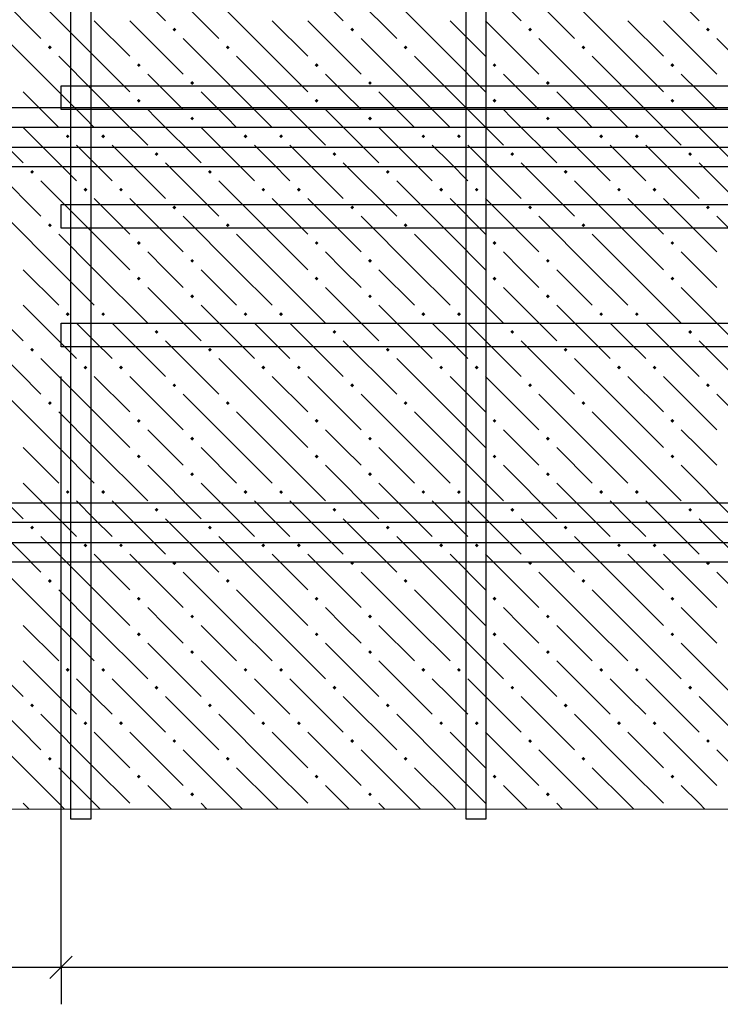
# Model space of a CAD drawing. Header units: millimetres. Extents: x 40580 to 1930067, y -240640 to 81020.
# Tile 395 of 656: x 1105446 to 1107809, y -192727 to -189405. Entities that reach past the tile are written whole.
import ezdxf

# ---------------------------------------------------------------- set-up
doc = ezdxf.new("R2010")
doc.units = ezdxf.units.MM
for name, color, linetype, lineweight in [('Standard', 7, 'Continuous', 25), ('ЖБ Перекрытие верхний уровень', 7, 'Continuous', 35), ('Примечания', 7, 'Continuous', 13), ('Ребро вкладыша арматура S1', 52, 'Continuous', 25), ('Фоновоя арматура Х1', 52, 'Continuous', 25)]:
    doc.layers.add(name, color=color, linetype=linetype, lineweight=lineweight)

msp = doc.modelspace()

# ---------------------------------------------------------------- hatches: boundary and pattern name
at = {"layer": 'ЖБ Перекрытие верхний уровень', "linetype": 'Continuous', "lineweight": -3, "transparency": 33554687}
for points in [[(1105960.9, -189438.3), (1105967.4, -189431.8), (1105973.9, -189438.3), (1105967.4, -189444.8)], [(1106560.9, -189438.3), (1106567.4, -189431.8), (1106573.9, -189438.3), (1106567.4, -189444.8)], [(1107160.9, -189438.3), (1107167.4, -189431.8), (1107173.9, -189438.3), (1107167.4, -189444.8)], [(1107760.9, -189438.3), (1107767.4, -189431.8), (1107773.9, -189438.3), (1107767.4, -189444.8)], [(1105540.9, -189498.3), (1105547.4, -189491.8), (1105553.9, -189498.3), (1105547.4, -189504.8)], [(1106140.9, -189498.3), (1106147.4, -189491.8), (1106153.9, -189498.3), (1106147.4, -189504.8)], [(1106740.9, -189498.3), (1106747.4, -189491.8), (1106753.9, -189498.3), (1106747.4, -189504.8)], [(1107340.9, -189498.3), (1107347.4, -189491.8), (1107353.9, -189498.3), (1107347.4, -189504.8)], [(1105840.9, -189558.3), (1105847.4, -189551.8), (1105853.9, -189558.3), (1105847.4, -189564.8)], [(1106440.9, -189558.3), (1106447.4, -189551.8), (1106453.9, -189558.3), (1106447.4, -189564.8)], [(1107040.9, -189558.3), (1107047.4, -189551.8), (1107053.9, -189558.3), (1107047.4, -189564.8)], [(1107640.9, -189558.3), (1107647.4, -189551.8), (1107653.9, -189558.3), (1107647.4, -189564.8)], [(1106020.9, -189618.3), (1106027.4, -189611.8), (1106033.9, -189618.3), (1106027.4, -189624.8)], [(1106620.9, -189618.3), (1106627.4, -189611.8), (1106633.9, -189618.3), (1106627.4, -189624.8)], [(1107220.9, -189618.3), (1107227.4, -189611.8), (1107233.9, -189618.3), (1107227.4, -189624.8)], [(1105840.9, -189678.3), (1105847.4, -189671.8), (1105853.9, -189678.3), (1105847.4, -189684.8)], [(1106440.9, -189678.3), (1106447.4, -189671.8), (1106453.9, -189678.3), (1106447.4, -189684.8)], [(1107040.9, -189678.3), (1107047.4, -189671.8), (1107053.9, -189678.3), (1107047.4, -189684.8)], [(1107640.9, -189678.3), (1107647.4, -189671.8), (1107653.9, -189678.3), (1107647.4, -189684.8)], [(1106020.9, -189738.3), (1106024.3, -189734.9), (1106030.5, -189734.9), (1106033.9, -189738.3), (1106027.4, -189744.8)], [(1106024.3, -189734.9), (1106027.4, -189731.8), (1106030.5, -189734.9)], [(1106620.9, -189738.3), (1106624.3, -189734.9), (1106630.5, -189734.9), (1106633.9, -189738.3), (1106627.4, -189744.8)], [(1106624.3, -189734.9), (1106627.4, -189731.8), (1106630.5, -189734.9)], [(1107220.9, -189738.3), (1107224.3, -189734.9), (1107230.5, -189734.9), (1107233.9, -189738.3), (1107227.4, -189744.8)], [(1107224.3, -189734.9), (1107227.4, -189731.8), (1107230.5, -189734.9)], [(1105600.9, -189798.3), (1105607.4, -189791.8), (1105613.9, -189798.3), (1105607.4, -189804.8)], [(1105720.9, -189798.3), (1105727.4, -189791.8), (1105733.9, -189798.3), (1105727.4, -189804.8)], [(1106200.9, -189798.3), (1106207.4, -189791.8), (1106213.9, -189798.3), (1106207.4, -189804.8)], [(1106320.9, -189798.3), (1106327.4, -189791.8), (1106333.9, -189798.3), (1106327.4, -189804.8)], [(1106800.9, -189798.3), (1106807.4, -189791.8), (1106813.9, -189798.3), (1106807.4, -189804.8)], [(1106920.9, -189798.3), (1106927.4, -189791.8), (1106933.9, -189798.3), (1106927.4, -189804.8)], [(1107400.9, -189798.3), (1107407.4, -189791.8), (1107413.9, -189798.3), (1107407.4, -189804.8)], [(1107520.9, -189798.3), (1107527.4, -189791.8), (1107533.9, -189798.3), (1107527.4, -189804.8)], [(1105900.9, -189858.3), (1105907.4, -189851.8), (1105913.9, -189858.3), (1105907.4, -189864.8)], [(1106500.9, -189858.3), (1106507.4, -189851.8), (1106513.9, -189858.3), (1106507.4, -189864.8)], [(1107100.9, -189858.3), (1107107.4, -189851.8), (1107113.9, -189858.3), (1107107.4, -189864.8)], [(1107700.9, -189858.3), (1107707.4, -189851.8), (1107713.9, -189858.3), (1107707.4, -189864.8)], [(1105480.9, -189918.3), (1105487.4, -189911.8), (1105493.9, -189918.3), (1105487.4, -189924.8)], [(1106080.9, -189918.3), (1106087.4, -189911.8), (1106093.9, -189918.3), (1106087.4, -189924.8)], [(1106680.9, -189918.3), (1106687.4, -189911.8), (1106693.9, -189918.3), (1106687.4, -189924.8)], [(1107280.9, -189918.3), (1107287.4, -189911.8), (1107293.9, -189918.3), (1107287.4, -189924.8)], [(1105660.9, -189978.3), (1105667.4, -189971.8), (1105673.9, -189978.3), (1105667.4, -189984.8)], [(1105780.9, -189978.3), (1105787.4, -189971.8), (1105793.9, -189978.3), (1105787.4, -189984.8)], [(1106260.9, -189978.3), (1106267.4, -189971.8), (1106273.9, -189978.3), (1106267.4, -189984.8)], [(1106380.9, -189978.3), (1106387.4, -189971.8), (1106393.9, -189978.3), (1106387.4, -189984.8)], [(1106860.9, -189978.3), (1106867.4, -189971.8), (1106873.9, -189978.3), (1106867.4, -189984.8)], [(1106980.9, -189978.3), (1106987.4, -189971.8), (1106993.9, -189978.3), (1106987.4, -189984.8)], [(1107460.9, -189978.3), (1107467.4, -189971.8), (1107473.9, -189978.3), (1107467.4, -189984.8)], [(1107580.9, -189978.3), (1107587.4, -189971.8), (1107593.9, -189978.3), (1107587.4, -189984.8)], [(1105960.9, -190038.3), (1105967.4, -190031.8), (1105973.9, -190038.3), (1105967.4, -190044.8)], [(1106560.9, -190038.3), (1106567.4, -190031.8), (1106573.9, -190038.3), (1106567.4, -190044.8)], [(1107160.9, -190038.3), (1107167.4, -190031.8), (1107173.9, -190038.3), (1107167.4, -190044.8)], [(1107760.9, -190038.3), (1107767.4, -190031.8), (1107773.9, -190038.3), (1107767.4, -190044.8)], [(1105540.9, -190098.3), (1105547.4, -190091.8), (1105553.9, -190098.3), (1105547.4, -190104.8)], [(1106140.9, -190098.3), (1106147.4, -190091.8), (1106153.9, -190098.3), (1106147.4, -190104.8)], [(1106740.9, -190098.3), (1106747.4, -190091.8), (1106753.9, -190098.3), (1106747.4, -190104.8)], [(1107340.9, -190098.3), (1107347.4, -190091.8), (1107353.9, -190098.3), (1107347.4, -190104.8)], [(1105840.9, -190158.3), (1105847.4, -190151.8), (1105853.9, -190158.3), (1105847.4, -190164.8)], [(1106440.9, -190158.3), (1106447.4, -190151.8), (1106453.9, -190158.3), (1106447.4, -190164.8)], [(1107040.9, -190158.3), (1107047.4, -190151.8), (1107053.9, -190158.3), (1107047.4, -190164.8)], [(1107640.9, -190158.3), (1107647.4, -190151.8), (1107653.9, -190158.3), (1107647.4, -190164.8)], [(1106020.9, -190218.3), (1106027.4, -190211.8), (1106033.9, -190218.3), (1106027.4, -190224.8)], [(1106620.9, -190218.3), (1106627.4, -190211.8), (1106633.9, -190218.3), (1106627.4, -190224.8)], [(1107220.9, -190218.3), (1107227.4, -190211.8), (1107233.9, -190218.3), (1107227.4, -190224.8)], [(1105840.9, -190278.3), (1105847.4, -190271.8), (1105853.9, -190278.3), (1105847.4, -190284.8)], [(1106440.9, -190278.3), (1106447.4, -190271.8), (1106453.9, -190278.3), (1106447.4, -190284.8)], [(1107040.9, -190278.3), (1107047.4, -190271.8), (1107053.9, -190278.3), (1107047.4, -190284.8)], [(1107640.9, -190278.3), (1107647.4, -190271.8), (1107653.9, -190278.3), (1107647.4, -190284.8)], [(1106020.9, -190338.3), (1106027.4, -190331.8), (1106033.9, -190338.3), (1106027.4, -190344.8)], [(1106620.9, -190338.3), (1106627.4, -190331.8), (1106633.9, -190338.3), (1106627.4, -190344.8)], [(1107220.9, -190338.3), (1107227.4, -190331.8), (1107233.9, -190338.3), (1107227.4, -190344.8)], [(1105600.9, -190398.3), (1105607.4, -190391.8), (1105613.9, -190398.3), (1105607.4, -190404.8)], [(1105720.9, -190398.3), (1105727.4, -190391.8), (1105733.9, -190398.3), (1105727.4, -190404.8)], [(1106200.9, -190398.3), (1106207.4, -190391.8), (1106213.9, -190398.3), (1106207.4, -190404.8)], [(1106320.9, -190398.3), (1106327.4, -190391.8), (1106333.9, -190398.3), (1106327.4, -190404.8)], [(1106800.9, -190398.3), (1106807.4, -190391.8), (1106813.9, -190398.3), (1106807.4, -190404.8)], [(1106920.9, -190398.3), (1106927.4, -190391.8), (1106933.9, -190398.3), (1106927.4, -190404.8)], [(1107400.9, -190398.3), (1107407.4, -190391.8), (1107413.9, -190398.3), (1107407.4, -190404.8)], [(1107520.9, -190398.3), (1107527.4, -190391.8), (1107533.9, -190398.3), (1107527.4, -190404.8)], [(1105900.9, -190458.3), (1105907.4, -190451.8), (1105913.9, -190458.3), (1105907.4, -190464.8)], [(1106500.9, -190458.3), (1106507.4, -190451.8), (1106513.9, -190458.3), (1106507.4, -190464.8)], [(1107100.9, -190458.3), (1107107.4, -190451.8), (1107113.9, -190458.3), (1107107.4, -190464.8)], [(1107700.9, -190458.3), (1107707.4, -190451.8), (1107713.9, -190458.3), (1107707.4, -190464.8)], [(1105480.9, -190518.3), (1105487.4, -190511.8), (1105493.9, -190518.3), (1105487.4, -190524.8)], [(1106080.9, -190518.3), (1106087.4, -190511.8), (1106093.9, -190518.3), (1106087.4, -190524.8)], [(1106680.9, -190518.3), (1106687.4, -190511.8), (1106693.9, -190518.3), (1106687.4, -190524.8)], [(1107280.9, -190518.3), (1107287.4, -190511.8), (1107293.9, -190518.3), (1107287.4, -190524.8)], [(1105660.9, -190578.3), (1105667.4, -190571.8), (1105673.9, -190578.3), (1105667.4, -190584.8)], [(1105780.9, -190578.3), (1105787.4, -190571.8), (1105793.9, -190578.3), (1105787.4, -190584.8)], [(1106260.9, -190578.3), (1106267.4, -190571.8), (1106273.9, -190578.3), (1106267.4, -190584.8)], [(1106380.9, -190578.3), (1106387.4, -190571.8), (1106393.9, -190578.3), (1106387.4, -190584.8)], [(1106860.9, -190578.3), (1106867.4, -190571.8), (1106873.9, -190578.3), (1106867.4, -190584.8)], [(1106980.9, -190578.3), (1106987.4, -190571.8), (1106993.9, -190578.3), (1106987.4, -190584.8)], [(1107460.9, -190578.3), (1107467.4, -190571.8), (1107473.9, -190578.3), (1107467.4, -190584.8)], [(1107580.9, -190578.3), (1107587.4, -190571.8), (1107593.9, -190578.3), (1107587.4, -190584.8)], [(1105960.9, -190638.3), (1105967.4, -190631.8), (1105973.9, -190638.3), (1105967.4, -190644.8)], [(1106560.9, -190638.3), (1106567.4, -190631.8), (1106573.9, -190638.3), (1106567.4, -190644.8)], [(1107160.9, -190638.3), (1107167.4, -190631.8), (1107173.9, -190638.3), (1107167.4, -190644.8)], [(1107760.9, -190638.3), (1107767.4, -190631.8), (1107773.9, -190638.3), (1107767.4, -190644.8)], [(1105540.9, -190698.3), (1105547.4, -190691.8), (1105553.9, -190698.3), (1105547.4, -190704.8)], [(1106140.9, -190698.3), (1106147.4, -190691.8), (1106153.9, -190698.3), (1106147.4, -190704.8)], [(1106740.9, -190698.3), (1106747.4, -190691.8), (1106753.9, -190698.3), (1106747.4, -190704.8)], [(1107340.9, -190698.3), (1107347.4, -190691.8), (1107353.9, -190698.3), (1107347.4, -190704.8)], [(1105840.9, -190758.3), (1105847.4, -190751.8), (1105853.9, -190758.3), (1105847.4, -190764.8)], [(1106440.9, -190758.3), (1106447.4, -190751.8), (1106453.9, -190758.3), (1106447.4, -190764.8)], [(1107040.9, -190758.3), (1107047.4, -190751.8), (1107053.9, -190758.3), (1107047.4, -190764.8)], [(1107640.9, -190758.3), (1107647.4, -190751.8), (1107653.9, -190758.3), (1107647.4, -190764.8)], [(1106020.9, -190818.3), (1106027.4, -190811.8), (1106033.9, -190818.3), (1106027.4, -190824.8)], [(1106620.9, -190818.3), (1106627.4, -190811.8), (1106633.9, -190818.3), (1106627.4, -190824.8)], [(1107220.9, -190818.3), (1107227.4, -190811.8), (1107233.9, -190818.3), (1107227.4, -190824.8)], [(1105840.9, -190878.3), (1105847.4, -190871.8), (1105853.9, -190878.3), (1105847.4, -190884.8)], [(1106440.9, -190878.3), (1106447.4, -190871.8), (1106453.9, -190878.3), (1106447.4, -190884.8)], [(1107040.9, -190878.3), (1107047.4, -190871.8), (1107053.9, -190878.3), (1107047.4, -190884.8)], [(1107640.9, -190878.3), (1107647.4, -190871.8), (1107653.9, -190878.3), (1107647.4, -190884.8)], [(1106020.9, -190938.3), (1106027.4, -190931.8), (1106033.9, -190938.3), (1106027.4, -190944.8)], [(1106620.9, -190938.3), (1106627.4, -190931.8), (1106633.9, -190938.3), (1106627.4, -190944.8)], [(1107220.9, -190938.3), (1107227.4, -190931.8), (1107233.9, -190938.3), (1107227.4, -190944.8)], [(1105600.9, -190998.3), (1105607.4, -190991.8), (1105613.9, -190998.3), (1105607.4, -191004.8)], [(1105720.9, -190998.3), (1105727.4, -190991.8), (1105733.9, -190998.3), (1105727.4, -191004.8)], [(1106200.9, -190998.3), (1106207.4, -190991.8), (1106213.9, -190998.3), (1106207.4, -191004.8)], [(1106320.9, -190998.3), (1106327.4, -190991.8), (1106333.9, -190998.3), (1106327.4, -191004.8)], [(1106800.9, -190998.3), (1106807.4, -190991.8), (1106813.9, -190998.3), (1106807.4, -191004.8)], [(1106920.9, -190998.3), (1106927.4, -190991.8), (1106933.9, -190998.3), (1106927.4, -191004.8)], [(1107400.9, -190998.3), (1107407.4, -190991.8), (1107413.9, -190998.3), (1107407.4, -191004.8)], [(1107520.9, -190998.3), (1107527.4, -190991.8), (1107533.9, -190998.3), (1107527.4, -191004.8)], [(1105900.9, -191058.3), (1105907.4, -191051.8), (1105913.9, -191058.3), (1105907.4, -191064.8)], [(1106500.9, -191058.3), (1106507.4, -191051.8), (1106513.9, -191058.3), (1106507.4, -191064.8)], [(1107100.9, -191058.3), (1107107.4, -191051.8), (1107113.9, -191058.3), (1107107.4, -191064.8)], [(1107700.9, -191058.3), (1107707.4, -191051.8), (1107713.9, -191058.3), (1107707.4, -191064.8)], [(1105480.9, -191118.3), (1105487.4, -191111.8), (1105493.9, -191118.3), (1105487.4, -191124.8)], [(1106080.9, -191118.3), (1106087.4, -191111.8), (1106093.9, -191118.3), (1106087.4, -191124.8)], [(1106680.9, -191118.3), (1106687.4, -191111.8), (1106693.9, -191118.3), (1106687.4, -191124.8)], [(1107280.9, -191118.3), (1107287.4, -191111.8), (1107293.9, -191118.3), (1107287.4, -191124.8)], [(1105660.9, -191178.3), (1105667.4, -191171.8), (1105673.9, -191178.3), (1105667.4, -191184.8)], [(1105780.9, -191178.3), (1105787.4, -191171.8), (1105793.9, -191178.3), (1105787.4, -191184.8)], [(1106260.9, -191178.3), (1106267.4, -191171.8), (1106273.9, -191178.3), (1106267.4, -191184.8)], [(1106380.9, -191178.3), (1106387.4, -191171.8), (1106393.9, -191178.3), (1106387.4, -191184.8)], [(1106860.9, -191178.3), (1106867.4, -191171.8), (1106873.9, -191178.3), (1106867.4, -191184.8)], [(1106980.9, -191178.3), (1106987.4, -191171.8), (1106993.9, -191178.3), (1106987.4, -191184.8)], [(1107460.9, -191178.3), (1107467.4, -191171.8), (1107473.9, -191178.3), (1107467.4, -191184.8)], [(1107580.9, -191178.3), (1107587.4, -191171.8), (1107593.9, -191178.3), (1107587.4, -191184.8)], [(1105960.9, -191238.3), (1105967.4, -191231.8), (1105973.9, -191238.3), (1105967.4, -191244.8)], [(1106560.9, -191238.3), (1106567.4, -191231.8), (1106573.9, -191238.3), (1106567.4, -191244.8)], [(1107160.9, -191238.3), (1107167.4, -191231.8), (1107173.9, -191238.3), (1107167.4, -191244.8)], [(1107760.9, -191238.3), (1107767.4, -191231.8), (1107773.9, -191238.3), (1107767.4, -191244.8)], [(1105540.9, -191298.3), (1105547.4, -191291.8), (1105553.9, -191298.3), (1105547.4, -191304.8)], [(1106140.9, -191298.3), (1106147.4, -191291.8), (1106153.9, -191298.3), (1106147.4, -191304.8)], [(1106740.9, -191298.3), (1106747.4, -191291.8), (1106753.9, -191298.3), (1106747.4, -191304.8)], [(1107340.9, -191298.3), (1107347.4, -191291.8), (1107353.9, -191298.3), (1107347.4, -191304.8)], [(1105840.9, -191358.3), (1105847.4, -191351.8), (1105853.9, -191358.3), (1105847.4, -191364.8)], [(1106440.9, -191358.3), (1106447.4, -191351.8), (1106453.9, -191358.3), (1106447.4, -191364.8)], [(1107040.9, -191358.3), (1107047.4, -191351.8), (1107053.9, -191358.3), (1107047.4, -191364.8)], [(1107640.9, -191358.3), (1107647.4, -191351.8), (1107653.9, -191358.3), (1107647.4, -191364.8)], [(1106020.9, -191418.3), (1106027.4, -191411.8), (1106033.9, -191418.3), (1106027.4, -191424.8)], [(1106620.9, -191418.3), (1106627.4, -191411.8), (1106633.9, -191418.3), (1106627.4, -191424.8)], [(1107220.9, -191418.3), (1107227.4, -191411.8), (1107233.9, -191418.3), (1107227.4, -191424.8)], [(1105840.9, -191478.3), (1105847.4, -191471.8), (1105853.9, -191478.3), (1105847.4, -191484.8)], [(1106440.9, -191478.3), (1106447.4, -191471.8), (1106453.9, -191478.3), (1106447.4, -191484.8)], [(1107040.9, -191478.3), (1107047.4, -191471.8), (1107053.9, -191478.3), (1107047.4, -191484.8)], [(1107640.9, -191478.3), (1107647.4, -191471.8), (1107653.9, -191478.3), (1107647.4, -191484.8)], [(1106020.9, -191538.3), (1106027.4, -191531.8), (1106033.9, -191538.3), (1106027.4, -191544.8)], [(1106620.9, -191538.3), (1106627.4, -191531.8), (1106633.9, -191538.3), (1106627.4, -191544.8)], [(1107220.9, -191538.3), (1107227.4, -191531.8), (1107233.9, -191538.3), (1107227.4, -191544.8)], [(1105600.9, -191598.3), (1105607.4, -191591.8), (1105613.9, -191598.3), (1105607.4, -191604.8)], [(1105720.9, -191598.3), (1105727.4, -191591.8), (1105733.9, -191598.3), (1105727.4, -191604.8)], [(1106200.9, -191598.3), (1106207.4, -191591.8), (1106213.9, -191598.3), (1106207.4, -191604.8)], [(1106320.9, -191598.3), (1106327.4, -191591.8), (1106333.9, -191598.3), (1106327.4, -191604.8)], [(1106800.9, -191598.3), (1106807.4, -191591.8), (1106813.9, -191598.3), (1106807.4, -191604.8)], [(1106920.9, -191598.3), (1106927.4, -191591.8), (1106933.9, -191598.3), (1106927.4, -191604.8)], [(1107400.9, -191598.3), (1107407.4, -191591.8), (1107413.9, -191598.3), (1107407.4, -191604.8)], [(1107520.9, -191598.3), (1107527.4, -191591.8), (1107533.9, -191598.3), (1107527.4, -191604.8)], [(1105900.9, -191658.3), (1105907.4, -191651.8), (1105913.9, -191658.3), (1105907.4, -191664.8)], [(1106500.9, -191658.3), (1106507.4, -191651.8), (1106513.9, -191658.3), (1106507.4, -191664.8)], [(1107100.9, -191658.3), (1107107.4, -191651.8), (1107113.9, -191658.3), (1107107.4, -191664.8)], [(1107700.9, -191658.3), (1107707.4, -191651.8), (1107713.9, -191658.3), (1107707.4, -191664.8)], [(1105480.9, -191718.3), (1105487.4, -191711.8), (1105493.9, -191718.3), (1105487.4, -191724.8)], [(1106080.9, -191718.3), (1106087.4, -191711.8), (1106093.9, -191718.3), (1106087.4, -191724.8)], [(1106680.9, -191718.3), (1106687.4, -191711.8), (1106693.9, -191718.3), (1106687.4, -191724.8)], [(1107280.9, -191718.3), (1107287.4, -191711.8), (1107293.9, -191718.3), (1107287.4, -191724.8)], [(1105660.9, -191778.3), (1105667.4, -191771.8), (1105673.9, -191778.3), (1105667.4, -191784.8)], [(1105780.9, -191778.3), (1105787.4, -191771.8), (1105793.9, -191778.3), (1105787.4, -191784.8)], [(1106260.9, -191778.3), (1106267.4, -191771.8), (1106273.9, -191778.3), (1106267.4, -191784.8)], [(1106380.9, -191778.3), (1106387.4, -191771.8), (1106393.9, -191778.3), (1106387.4, -191784.8)], [(1106860.9, -191778.3), (1106867.4, -191771.8), (1106873.9, -191778.3), (1106867.4, -191784.8)], [(1106980.9, -191778.3), (1106987.4, -191771.8), (1106993.9, -191778.3), (1106987.4, -191784.8)], [(1107460.9, -191778.3), (1107467.4, -191771.8), (1107473.9, -191778.3), (1107467.4, -191784.8)], [(1107580.9, -191778.3), (1107587.4, -191771.8), (1107593.9, -191778.3), (1107587.4, -191784.8)], [(1105960.9, -191838.3), (1105967.4, -191831.8), (1105973.9, -191838.3), (1105967.4, -191844.8)], [(1106560.9, -191838.3), (1106567.4, -191831.8), (1106573.9, -191838.3), (1106567.4, -191844.8)], [(1107160.9, -191838.3), (1107167.4, -191831.8), (1107173.9, -191838.3), (1107167.4, -191844.8)], [(1107760.9, -191838.3), (1107767.4, -191831.8), (1107773.9, -191838.3), (1107767.4, -191844.8)], [(1105540.9, -191898.3), (1105547.4, -191891.8), (1105553.9, -191898.3), (1105547.4, -191904.8)], [(1106140.9, -191898.3), (1106147.4, -191891.8), (1106153.9, -191898.3), (1106147.4, -191904.8)], [(1106740.9, -191898.3), (1106747.4, -191891.8), (1106753.9, -191898.3), (1106747.4, -191904.8)], [(1107340.9, -191898.3), (1107347.4, -191891.8), (1107353.9, -191898.3), (1107347.4, -191904.8)], [(1105840.9, -191958.3), (1105847.4, -191951.8), (1105853.9, -191958.3), (1105847.4, -191964.8)], [(1106440.9, -191958.3), (1106447.4, -191951.8), (1106453.9, -191958.3), (1106447.4, -191964.8)], [(1107040.9, -191958.3), (1107047.4, -191951.8), (1107053.9, -191958.3), (1107047.4, -191964.8)], [(1107640.9, -191958.3), (1107647.4, -191951.8), (1107653.9, -191958.3), (1107647.4, -191964.8)], [(1106020.9, -192018.3), (1106027.4, -192011.8), (1106033.9, -192018.3), (1106027.4, -192024.8)], [(1106620.9, -192018.3), (1106627.4, -192011.8), (1106633.9, -192018.3), (1106627.4, -192024.8)], [(1107220.9, -192018.3), (1107227.4, -192011.8), (1107233.9, -192018.3), (1107227.4, -192024.8)]]:
    msp.add_hatch(color=7, dxfattribs=at).paths.add_polyline_path(points, flags=16)

# ---------------------------------------------------------------- linework, layer by layer
at = {"color": 38, "linetype": 'Continuous', "lineweight": 25, "true_color": 0x5f1e0f, "transparency": 33554687}
for points in [[(1102518.4, -189701.6), (1109785.1, -189701.6), (1109785.1, -189768.2), (1102518.4, -189768.2), (1102518.4, -189701.6)], [(1111451.8, -189901.6), (1104185.1, -189901.6), (1104185.1, -189834.9), (1111451.8, -189834.9), (1111451.8, -189901.6)], [(1102518.4, -191034.9), (1109785.1, -191034.9), (1109785.1, -191101.6), (1102518.4, -191101.6), (1102518.4, -191034.9)], [(1111451.8, -191234.9), (1104185.1, -191234.9), (1104185.1, -191168.2), (1111451.8, -191168.2), (1111451.8, -191234.9)]]:
    msp.add_lwpolyline(points, dxfattribs=at)
at = {"layer": 'Standard', "color": 251, "linetype": 'Continuous', "lineweight": -3, "true_color": 0x656565, "transparency": 33554687}
for q in [(1105585.1, -192476.6), (1105585.1, -192726.6)]:
    msp.add_line((1105585.1, -192601.6), q, dxfattribs=at)
at = {"layer": 'Standard', "color": 7, "linetype": 'Continuous', "lineweight": 25, "transparency": 33554687}
msp.add_line((1105547.6, -192639.1), (1105622.6, -192564.1), dxfattribs=at)
at = {"layer": 'Standard', "color": 7, "linetype": 'Continuous', "lineweight": -3, "transparency": 33554687}
for p, q in [((1102385.1, -192601.6), (1105585.1, -192601.6)), ((1105585.1, -192601.6), (1111585.1, -192601.6))]:
    msp.add_line(p, q, dxfattribs=at)
at = {"layer": 'Standard', "color": 251, "linetype": 'Continuous', "lineweight": -3, "true_color": 0x656565, "transparency": 33554687}
msp.add_lwpolyline([(1105585.1, -192601.6), (1105585.1, -192584.6), (1105585.1, -192584.6), (1105585.1, -192584.6), (1105585.1, -192584.6), (1105585.1, -192584.6), (1105585.1, -192584.6), (1105585.1, -191997.4), (1105585.1, -191997.4), (1105585.1, -190608.2)], dxfattribs=at)
at = {"layer": 'ЖБ Перекрытие верхний уровень', "color": 9, "linetype": 'Continuous', "lineweight": -3, "true_color": 0xc7c7c7, "transparency": 33554687}
for p, q in [((1105757.4, -189228.3), (1105937.4, -189408.3)), ((1106357.4, -189228.3), (1106537.4, -189408.3)), ((1106957.4, -189228.3), (1107137.4, -189408.3)), ((1107557.4, -189228.3), (1107737.4, -189408.3)), ((1105337.4, -189288.3), (1105517.4, -189468.3)), ((1105937.4, -189288.3), (1106117.4, -189468.3)), ((1106537.4, -189288.3), (1106717.4, -189468.3)), ((1107137.4, -189288.3), (1107317.4, -189468.3)), ((1105697.4, -189528.3), (1105517.4, -189348.3)), ((1106297.4, -189528.3), (1106117.4, -189348.3)), ((1106897.4, -189528.3), (1106717.4, -189348.3)), ((1107497.4, -189528.3), (1107317.4, -189348.3)), ((1105697.4, -189408.3), (1105817.4, -189528.3)), ((1105817.4, -189408.3), (1105997.4, -189588.3)), ((1106297.4, -189408.3), (1106417.4, -189528.3)), ((1106417.4, -189408.3), (1106597.4, -189588.3)), ((1106897.4, -189408.3), (1107017.4, -189528.3)), ((1107017.4, -189408.3), (1107197.4, -189588.3)), ((1107497.4, -189408.3), (1107617.4, -189528.3)), ((1107617.4, -189408.3), (1107797.4, -189588.3)), ((1105577.4, -189648.3), (1105397.4, -189468.3)), ((1106177.4, -189648.3), (1105997.4, -189468.3)), ((1106777.4, -189648.3), (1106597.4, -189468.3)), ((1107377.4, -189648.3), (1107197.4, -189468.3)), ((1107977.4, -189648.3), (1107797.4, -189468.3)), ((1105577.4, -189528.3), (1105697.4, -189648.3)), ((1105697.4, -189528.3), (1105817.4, -189648.3)), ((1106177.4, -189528.3), (1106297.4, -189648.3)), ((1106297.4, -189528.3), (1106417.4, -189648.3)), ((1106777.4, -189528.3), (1106897.4, -189648.3)), ((1106897.4, -189528.3), (1107017.4, -189648.3)), ((1107377.4, -189528.3), (1107497.4, -189648.3)), ((1107497.4, -189528.3), (1107617.4, -189648.3)), ((1105937.4, -189648.3), (1105877.4, -189588.3)), ((1106537.4, -189648.3), (1106477.4, -189588.3)), ((1107137.4, -189648.3), (1107077.4, -189588.3)), ((1107737.4, -189648.3), (1107677.4, -189588.3)), ((1105457.4, -189648.3), (1105544, -189734.9)), ((1105577.4, -189648.3), (1105664, -189734.9)), ((1105697.4, -189648.3), (1105784, -189734.9)), ((1105997.4, -189708.3), (1105937.4, -189648.3)), ((1106057.4, -189648.3), (1106144, -189734.9)), ((1106177.4, -189648.3), (1106264, -189734.9)), ((1106297.4, -189648.3), (1106384, -189734.9)), ((1106597.4, -189708.3), (1106537.4, -189648.3)), ((1106657.4, -189648.3), (1106744, -189734.9)), ((1106777.4, -189648.3), (1106864, -189734.9)), ((1106897.4, -189648.3), (1106984, -189734.9)), ((1107197.4, -189708.3), (1107137.4, -189648.3)), ((1107257.4, -189648.3), (1107344, -189734.9)), ((1107377.4, -189648.3), (1107464, -189734.9)), ((1107497.4, -189648.3), (1107584, -189734.9)), ((1107797.4, -189708.3), (1107737.4, -189648.3)), ((1105877.4, -189708.3), (1105904, -189734.9)), ((1106477.4, -189708.3), (1106504, -189734.9)), ((1107077.4, -189708.3), (1107104, -189734.9)), ((1107677.4, -189708.3), (1107704, -189734.9)), ((1105304, -189734.9), (1105457.4, -189888.3)), ((1105544, -189734.9), (1105577.4, -189768.3)), ((1105664, -189734.9), (1105697.4, -189768.3)), ((1105784, -189734.9), (1105877.4, -189828.3)), ((1105904, -189734.9), (1106057.4, -189888.3)), ((1106144, -189734.9), (1106177.4, -189768.3)), ((1106264, -189734.9), (1106297.4, -189768.3)), ((1106384, -189734.9), (1106477.4, -189828.3)), ((1106504, -189734.9), (1106657.4, -189888.3)), ((1106744, -189734.9), (1106777.4, -189768.3)), ((1106864, -189734.9), (1106897.4, -189768.3)), ((1106984, -189734.9), (1107077.4, -189828.3)), ((1107104, -189734.9), (1107257.4, -189888.3)), ((1107344, -189734.9), (1107377.4, -189768.3)), ((1107464, -189734.9), (1107497.4, -189768.3)), ((1107584, -189734.9), (1107677.4, -189828.3)), ((1107704, -189734.9), (1107857.4, -189888.3)), ((1105457.4, -189768.3), (1105637.4, -189948.3)), ((1106057.4, -189768.3), (1106237.4, -189948.3)), ((1106657.4, -189768.3), (1106837.4, -189948.3)), ((1107257.4, -189768.3), (1107437.4, -189948.3)), ((1105697.4, -189888.3), (1105637.4, -189828.3)), ((1105757.4, -189828.3), (1105937.4, -190008.3)), ((1106297.4, -189888.3), (1106237.4, -189828.3)), ((1106357.4, -189828.3), (1106537.4, -190008.3)), ((1106897.4, -189888.3), (1106837.4, -189828.3)), ((1106957.4, -189828.3), (1107137.4, -190008.3)), ((1107497.4, -189888.3), (1107437.4, -189828.3)), ((1107557.4, -189828.3), (1107737.4, -190008.3)), ((1105337.4, -189888.3), (1105517.4, -190068.3)), ((1105757.4, -189948.3), (1105697.4, -189888.3)), ((1105937.4, -189888.3), (1106117.4, -190068.3)), ((1106357.4, -189948.3), (1106297.4, -189888.3)), ((1106537.4, -189888.3), (1106717.4, -190068.3)), ((1106957.4, -189948.3), (1106897.4, -189888.3)), ((1107137.4, -189888.3), (1107317.4, -190068.3)), ((1107557.4, -189948.3), (1107497.4, -189888.3)), ((1107737.4, -189888.3), (1107917.4, -190068.3)), ((1105697.4, -190128.3), (1105517.4, -189948.3)), ((1106297.4, -190128.3), (1106117.4, -189948.3)), ((1106897.4, -190128.3), (1106717.4, -189948.3)), ((1107497.4, -190128.3), (1107317.4, -189948.3)), ((1105697.4, -190008.3), (1105817.4, -190128.3)), ((1105817.4, -190008.3), (1105997.4, -190188.3)), ((1106297.4, -190008.3), (1106417.4, -190128.3)), ((1106417.4, -190008.3), (1106597.4, -190188.3)), ((1106897.4, -190008.3), (1107017.4, -190128.3)), ((1107017.4, -190008.3), (1107197.4, -190188.3)), ((1107497.4, -190008.3), (1107617.4, -190128.3)), ((1107617.4, -190008.3), (1107797.4, -190188.3)), ((1105577.4, -190248.3), (1105397.4, -190068.3)), ((1106177.4, -190248.3), (1105997.4, -190068.3)), ((1106777.4, -190248.3), (1106597.4, -190068.3)), ((1107377.4, -190248.3), (1107197.4, -190068.3)), ((1107977.4, -190248.3), (1107797.4, -190068.3)), ((1105577.4, -190128.3), (1105697.4, -190248.3)), ((1105697.4, -190128.3), (1105817.4, -190248.3)), ((1106177.4, -190128.3), (1106297.4, -190248.3)), ((1106297.4, -190128.3), (1106417.4, -190248.3)), ((1106777.4, -190128.3), (1106897.4, -190248.3)), ((1106897.4, -190128.3), (1107017.4, -190248.3)), ((1107377.4, -190128.3), (1107497.4, -190248.3)), ((1107497.4, -190128.3), (1107617.4, -190248.3)), ((1105937.4, -190248.3), (1105877.4, -190188.3)), ((1106537.4, -190248.3), (1106477.4, -190188.3)), ((1107137.4, -190248.3), (1107077.4, -190188.3)), ((1107737.4, -190248.3), (1107677.4, -190188.3)), ((1105457.4, -190248.3), (1105577.4, -190368.3)), ((1105577.4, -190248.3), (1105697.4, -190368.3)), ((1105697.4, -190248.3), (1105877.4, -190428.3)), ((1105997.4, -190308.3), (1105937.4, -190248.3)), ((1106057.4, -190248.3), (1106177.4, -190368.3)), ((1106177.4, -190248.3), (1106297.4, -190368.3)), ((1106297.4, -190248.3), (1106477.4, -190428.3)), ((1106597.4, -190308.3), (1106537.4, -190248.3)), ((1106657.4, -190248.3), (1106777.4, -190368.3)), ((1106777.4, -190248.3), (1106897.4, -190368.3)), ((1106897.4, -190248.3), (1107077.4, -190428.3)), ((1107197.4, -190308.3), (1107137.4, -190248.3)), ((1107257.4, -190248.3), (1107377.4, -190368.3)), ((1107377.4, -190248.3), (1107497.4, -190368.3)), ((1107497.4, -190248.3), (1107677.4, -190428.3)), ((1107797.4, -190308.3), (1107737.4, -190248.3)), ((1105277.4, -190308.3), (1105457.4, -190488.3)), ((1105877.4, -190308.3), (1106057.4, -190488.3)), ((1106477.4, -190308.3), (1106657.4, -190488.3)), ((1107077.4, -190308.3), (1107257.4, -190488.3)), ((1107677.4, -190308.3), (1107857.4, -190488.3)), ((1105457.4, -190368.3), (1105637.4, -190548.3)), ((1106057.4, -190368.3), (1106237.4, -190548.3)), ((1106657.4, -190368.3), (1106837.4, -190548.3)), ((1107257.4, -190368.3), (1107437.4, -190548.3)), ((1105697.4, -190488.3), (1105637.4, -190428.3)), ((1105757.4, -190428.3), (1105937.4, -190608.3)), ((1106297.4, -190488.3), (1106237.4, -190428.3)), ((1106357.4, -190428.3), (1106537.4, -190608.3)), ((1106897.4, -190488.3), (1106837.4, -190428.3)), ((1106957.4, -190428.3), (1107137.4, -190608.3)), ((1107497.4, -190488.3), (1107437.4, -190428.3)), ((1107557.4, -190428.3), (1107737.4, -190608.3)), ((1105337.4, -190488.3), (1105517.4, -190668.3)), ((1105757.4, -190548.3), (1105697.4, -190488.3)), ((1105937.4, -190488.3), (1106117.4, -190668.3)), ((1106357.4, -190548.3), (1106297.4, -190488.3)), ((1106537.4, -190488.3), (1106717.4, -190668.3)), ((1106957.4, -190548.3), (1106897.4, -190488.3)), ((1107137.4, -190488.3), (1107317.4, -190668.3)), ((1107557.4, -190548.3), (1107497.4, -190488.3)), ((1107737.4, -190488.3), (1107917.4, -190668.3)), ((1105697.4, -190728.3), (1105517.4, -190548.3)), ((1106297.4, -190728.3), (1106117.4, -190548.3)), ((1106897.4, -190728.3), (1106717.4, -190548.3)), ((1107497.4, -190728.3), (1107317.4, -190548.3)), ((1105697.4, -190608.3), (1105817.4, -190728.3)), ((1105817.4, -190608.3), (1105997.4, -190788.3)), ((1106297.4, -190608.3), (1106417.4, -190728.3)), ((1106417.4, -190608.3), (1106597.4, -190788.3)), ((1106897.4, -190608.3), (1107017.4, -190728.3)), ((1107017.4, -190608.3), (1107197.4, -190788.3)), ((1107497.4, -190608.3), (1107617.4, -190728.3)), ((1107617.4, -190608.3), (1107797.4, -190788.3)), ((1105577.4, -190848.3), (1105397.4, -190668.3)), ((1106177.4, -190848.3), (1105997.4, -190668.3)), ((1106777.4, -190848.3), (1106597.4, -190668.3)), ((1107377.4, -190848.3), (1107197.4, -190668.3)), ((1107977.4, -190848.3), (1107797.4, -190668.3)), ((1105577.4, -190728.3), (1105697.4, -190848.3)), ((1105697.4, -190728.3), (1105817.4, -190848.3)), ((1106177.4, -190728.3), (1106297.4, -190848.3)), ((1106297.4, -190728.3), (1106417.4, -190848.3)), ((1106777.4, -190728.3), (1106897.4, -190848.3)), ((1106897.4, -190728.3), (1107017.4, -190848.3)), ((1107377.4, -190728.3), (1107497.4, -190848.3)), ((1107497.4, -190728.3), (1107617.4, -190848.3)), ((1105937.4, -190848.3), (1105877.4, -190788.3)), ((1106537.4, -190848.3), (1106477.4, -190788.3)), ((1107137.4, -190848.3), (1107077.4, -190788.3)), ((1107737.4, -190848.3), (1107677.4, -190788.3)), ((1105457.4, -190848.3), (1105577.4, -190968.3)), ((1105577.4, -190848.3), (1105697.4, -190968.3)), ((1105697.4, -190848.3), (1105877.4, -191028.3)), ((1105997.4, -190908.3), (1105937.4, -190848.3)), ((1106057.4, -190848.3), (1106177.4, -190968.3)), ((1106177.4, -190848.3), (1106297.4, -190968.3)), ((1106297.4, -190848.3), (1106477.4, -191028.3)), ((1106597.4, -190908.3), (1106537.4, -190848.3)), ((1106657.4, -190848.3), (1106777.4, -190968.3)), ((1106777.4, -190848.3), (1106897.4, -190968.3)), ((1106897.4, -190848.3), (1107077.4, -191028.3)), ((1107197.4, -190908.3), (1107137.4, -190848.3)), ((1107257.4, -190848.3), (1107377.4, -190968.3)), ((1107377.4, -190848.3), (1107497.4, -190968.3)), ((1107497.4, -190848.3), (1107677.4, -191028.3)), ((1107797.4, -190908.3), (1107737.4, -190848.3)), ((1105277.4, -190908.3), (1105457.4, -191088.3)), ((1105877.4, -190908.3), (1106057.4, -191088.3)), ((1106477.4, -190908.3), (1106657.4, -191088.3)), ((1107077.4, -190908.3), (1107257.4, -191088.3)), ((1107677.4, -190908.3), (1107857.4, -191088.3)), ((1105457.4, -190968.3), (1105637.4, -191148.3)), ((1106057.4, -190968.3), (1106237.4, -191148.3)), ((1106657.4, -190968.3), (1106837.4, -191148.3)), ((1107257.4, -190968.3), (1107437.4, -191148.3)), ((1105697.4, -191088.3), (1105637.4, -191028.3)), ((1105757.4, -191028.3), (1105937.4, -191208.3)), ((1106297.4, -191088.3), (1106237.4, -191028.3)), ((1106357.4, -191028.3), (1106537.4, -191208.3)), ((1106897.4, -191088.3), (1106837.4, -191028.3)), ((1106957.4, -191028.3), (1107137.4, -191208.3)), ((1107497.4, -191088.3), (1107437.4, -191028.3)), ((1107557.4, -191028.3), (1107737.4, -191208.3)), ((1105337.4, -191088.3), (1105517.4, -191268.3)), ((1105757.4, -191148.3), (1105697.4, -191088.3)), ((1105937.4, -191088.3), (1106117.4, -191268.3)), ((1106357.4, -191148.3), (1106297.4, -191088.3)), ((1106537.4, -191088.3), (1106717.4, -191268.3)), ((1106957.4, -191148.3), (1106897.4, -191088.3)), ((1107137.4, -191088.3), (1107317.4, -191268.3)), ((1107557.4, -191148.3), (1107497.4, -191088.3)), ((1107737.4, -191088.3), (1107917.4, -191268.3)), ((1105697.4, -191328.3), (1105517.4, -191148.3)), ((1106297.4, -191328.3), (1106117.4, -191148.3)), ((1106897.4, -191328.3), (1106717.4, -191148.3)), ((1107497.4, -191328.3), (1107317.4, -191148.3)), ((1105697.4, -191208.3), (1105817.4, -191328.3)), ((1105817.4, -191208.3), (1105997.4, -191388.3)), ((1106297.4, -191208.3), (1106417.4, -191328.3)), ((1106417.4, -191208.3), (1106597.4, -191388.3)), ((1106897.4, -191208.3), (1107017.4, -191328.3)), ((1107017.4, -191208.3), (1107197.4, -191388.3)), ((1107497.4, -191208.3), (1107617.4, -191328.3)), ((1107617.4, -191208.3), (1107797.4, -191388.3)), ((1105577.4, -191448.3), (1105397.4, -191268.3)), ((1106177.4, -191448.3), (1105997.4, -191268.3)), ((1106777.4, -191448.3), (1106597.4, -191268.3)), ((1107377.4, -191448.3), (1107197.4, -191268.3)), ((1107977.4, -191448.3), (1107797.4, -191268.3)), ((1105577.4, -191328.3), (1105697.4, -191448.3)), ((1105697.4, -191328.3), (1105817.4, -191448.3)), ((1106177.4, -191328.3), (1106297.4, -191448.3)), ((1106297.4, -191328.3), (1106417.4, -191448.3)), ((1106777.4, -191328.3), (1106897.4, -191448.3)), ((1106897.4, -191328.3), (1107017.4, -191448.3)), ((1107377.4, -191328.3), (1107497.4, -191448.3)), ((1107497.4, -191328.3), (1107617.4, -191448.3)), ((1105937.4, -191448.3), (1105877.4, -191388.3)), ((1106537.4, -191448.3), (1106477.4, -191388.3)), ((1107137.4, -191448.3), (1107077.4, -191388.3)), ((1107737.4, -191448.3), (1107677.4, -191388.3)), ((1105457.4, -191448.3), (1105577.4, -191568.3)), ((1105577.4, -191448.3), (1105697.4, -191568.3)), ((1105697.4, -191448.3), (1105877.4, -191628.3)), ((1105997.4, -191508.3), (1105937.4, -191448.3)), ((1106057.4, -191448.3), (1106177.4, -191568.3)), ((1106177.4, -191448.3), (1106297.4, -191568.3)), ((1106297.4, -191448.3), (1106477.4, -191628.3)), ((1106597.4, -191508.3), (1106537.4, -191448.3)), ((1106657.4, -191448.3), (1106777.4, -191568.3)), ((1106777.4, -191448.3), (1106897.4, -191568.3)), ((1106897.4, -191448.3), (1107077.4, -191628.3)), ((1107197.4, -191508.3), (1107137.4, -191448.3)), ((1107257.4, -191448.3), (1107377.4, -191568.3)), ((1107377.4, -191448.3), (1107497.4, -191568.3)), ((1107497.4, -191448.3), (1107677.4, -191628.3)), ((1107797.4, -191508.3), (1107737.4, -191448.3)), ((1105277.4, -191508.3), (1105457.4, -191688.3)), ((1105877.4, -191508.3), (1106057.4, -191688.3)), ((1106477.4, -191508.3), (1106657.4, -191688.3)), ((1107077.4, -191508.3), (1107257.4, -191688.3)), ((1107677.4, -191508.3), (1107857.4, -191688.3)), ((1105457.4, -191568.3), (1105637.4, -191748.3)), ((1106057.4, -191568.3), (1106237.4, -191748.3)), ((1106657.4, -191568.3), (1106837.4, -191748.3)), ((1107257.4, -191568.3), (1107437.4, -191748.3)), ((1105697.4, -191688.3), (1105637.4, -191628.3)), ((1105757.4, -191628.3), (1105937.4, -191808.3)), ((1106297.4, -191688.3), (1106237.4, -191628.3)), ((1106357.4, -191628.3), (1106537.4, -191808.3)), ((1106897.4, -191688.3), (1106837.4, -191628.3)), ((1106957.4, -191628.3), (1107137.4, -191808.3)), ((1107497.4, -191688.3), (1107437.4, -191628.3)), ((1107557.4, -191628.3), (1107737.4, -191808.3)), ((1105337.4, -191688.3), (1105517.4, -191868.3)), ((1105757.4, -191748.3), (1105697.4, -191688.3)), ((1105937.4, -191688.3), (1106117.4, -191868.3)), ((1106357.4, -191748.3), (1106297.4, -191688.3)), ((1106537.4, -191688.3), (1106717.4, -191868.3)), ((1106957.4, -191748.3), (1106897.4, -191688.3)), ((1107137.4, -191688.3), (1107317.4, -191868.3)), ((1107557.4, -191748.3), (1107497.4, -191688.3)), ((1107737.4, -191688.3), (1107917.4, -191868.3)), ((1105697.4, -191928.3), (1105517.4, -191748.3)), ((1106297.4, -191928.3), (1106117.4, -191748.3)), ((1106897.4, -191928.3), (1106717.4, -191748.3)), ((1107497.4, -191928.3), (1107317.4, -191748.3)), ((1105697.4, -191808.3), (1105817.4, -191928.3)), ((1105817.4, -191808.3), (1105997.4, -191988.3)), ((1106297.4, -191808.3), (1106417.4, -191928.3)), ((1106417.4, -191808.3), (1106597.4, -191988.3)), ((1106897.4, -191808.3), (1107017.4, -191928.3)), ((1107017.4, -191808.3), (1107197.4, -191988.3)), ((1107497.4, -191808.3), (1107617.4, -191928.3)), ((1107617.4, -191808.3), (1107797.4, -191988.3)), ((1105577.4, -192048.3), (1105397.4, -191868.3)), ((1106177.4, -192048.3), (1105997.4, -191868.3)), ((1106777.4, -192048.3), (1106597.4, -191868.3)), ((1107377.4, -192048.3), (1107197.4, -191868.3)), ((1107977.4, -192048.3), (1107797.4, -191868.3)), ((1105577.4, -191928.3), (1105697.4, -192048.3)), ((1105697.4, -191928.3), (1105817.4, -192048.3)), ((1106177.4, -191928.3), (1106297.4, -192048.3)), ((1106297.4, -191928.3), (1106417.4, -192048.3)), ((1106777.4, -191928.3), (1106897.4, -192048.3)), ((1106897.4, -191928.3), (1107017.4, -192048.3)), ((1107377.4, -191928.3), (1107497.4, -192048.3)), ((1107497.4, -191928.3), (1107617.4, -192048.3)), ((1105937.4, -192048.3), (1105877.4, -191988.3)), ((1106537.4, -192048.3), (1106477.4, -191988.3)), ((1107137.4, -192048.3), (1107077.4, -191988.3)), ((1107737.4, -192048.3), (1107677.4, -191988.3)), ((1105457.4, -192048.3), (1105477.3, -192068.2)), ((1105577.4, -192048.3), (1105597.3, -192068.2)), ((1105697.4, -192048.3), (1105717.3, -192068.2)), ((1105957.3, -192068.2), (1105937.4, -192048.3)), ((1106057.4, -192048.3), (1106077.3, -192068.2)), ((1106177.4, -192048.3), (1106197.3, -192068.2)), ((1106297.4, -192048.3), (1106317.3, -192068.2)), ((1106557.3, -192068.2), (1106537.4, -192048.3)), ((1106657.4, -192048.3), (1106677.3, -192068.2)), ((1106777.4, -192048.3), (1106797.3, -192068.2)), ((1106897.4, -192048.3), (1106917.3, -192068.2)), ((1107157.3, -192068.2), (1107137.4, -192048.3)), ((1107257.4, -192048.3), (1107277.3, -192068.2)), ((1107377.4, -192048.3), (1107397.3, -192068.2)), ((1107497.4, -192048.3), (1107517.3, -192068.2)), ((1107757.3, -192068.2), (1107737.4, -192048.3))]:
    msp.add_line(p, q, dxfattribs=at)
at = {"layer": 'Примечания', "color": 7, "linetype": 'Continuous', "lineweight": 13, "transparency": 33554687}
for p, q in [((1106268.4, -192068.2), (1104286.6, -192068.2)), ((1108250.3, -192068.2), (1106268.4, -192068.2))]:
    msp.add_line(p, q, dxfattribs=at)
at = {"layer": 'Ребро вкладыша арматура S1', "color": 7, "linetype": 'Continuous', "lineweight": 25, "transparency": 33554687}
for points in [[(1118585.1, -189708.2), (1105585.1, -189708.2), (1105585.1, -189628.2), (1118585.1, -189628.2), (1118585.1, -189708.2)], [(1118585.1, -189708.2), (1105585.1, -189708.2), (1105585.1, -189628.2), (1118585.1, -189628.2), (1118585.1, -189708.2)], [(1118585.1, -190108.2), (1105585.1, -190108.2), (1105585.1, -190028.2), (1118585.1, -190028.2), (1118585.1, -190108.2)], [(1118585.1, -190108.2), (1105585.1, -190108.2), (1105585.1, -190028.2), (1118585.1, -190028.2), (1118585.1, -190108.2)], [(1118585.1, -190508.2), (1105585.1, -190508.2), (1105585.1, -190428.2), (1118585.1, -190428.2), (1118585.1, -190508.2)], [(1118585.1, -190508.2), (1105585.1, -190508.2), (1105585.1, -190428.2), (1118585.1, -190428.2), (1118585.1, -190508.2)]]:
    msp.add_lwpolyline(points, dxfattribs=at)
at = {"layer": 'Фоновоя арматура Х1', "color": 251, "linetype": 'Continuous', "lineweight": -3, "true_color": 0x656565, "transparency": 33554687}
for points in [[(1105685.1, -184034.9), (1105685.1, -192101.6), (1105618.4, -192101.6), (1105618.4, -184034.9), (1105685.1, -184034.9)], [(1105685.1, -184034.9), (1105685.1, -192101.6), (1105618.4, -192101.6), (1105618.4, -184034.9), (1105685.1, -184034.9)], [(1107018.4, -184034.9), (1107018.4, -192101.6), (1106951.8, -192101.6), (1106951.8, -184034.9), (1107018.4, -184034.9)], [(1107018.4, -184034.9), (1107018.4, -192101.6), (1106951.8, -192101.6), (1106951.8, -184034.9), (1107018.4, -184034.9)]]:
    msp.add_lwpolyline(points, dxfattribs=at)

doc.saveas('drawing.dxf')
